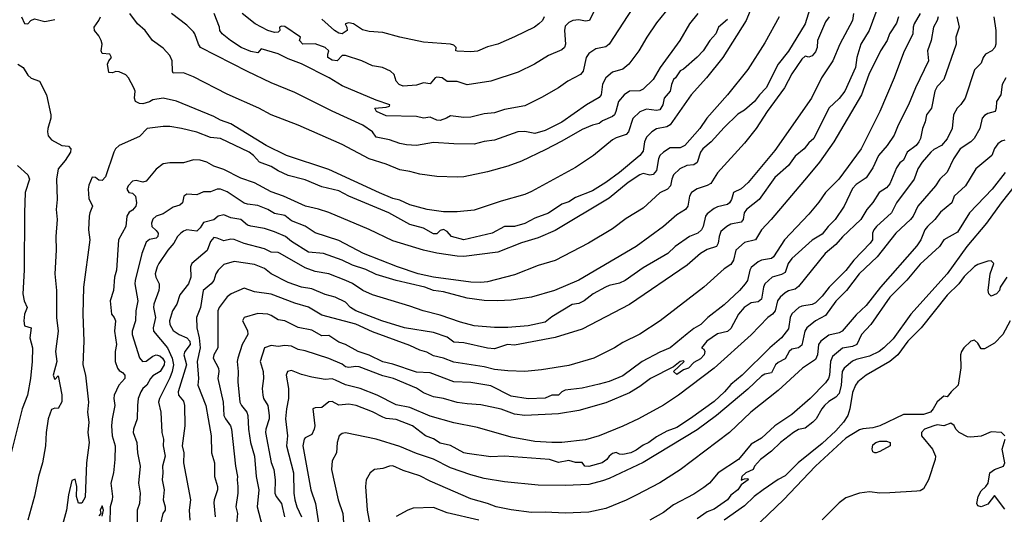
# Model space of a CAD drawing. Header units: metres. Extents: x -46681 to -43747, y -240911 to -237677.
# Tile 463 of 656: x -44111 to -43965, y -239722 to -239649. Entities that reach past the tile are written whole.
import ezdxf

# ---------------------------------------------------------------- set-up
doc = ezdxf.new("R2010")
doc.units = ezdxf.units.M
doc.layers.add('CONTOUR_INDEX', color=1, linetype='Continuous')
doc.layers.add('CONTOUR_INTER', color=3, linetype='Continuous')

msp = doc.modelspace()

# ---------------------------------------------------------------- linework, layer by layer
at = {"layer": 'CONTOUR_INDEX'}
for points, elevation in [([(-44006.1, -239648.89), (-44007.46, -239650.02), (-44007.84, -239651.02), (-44008.72, -239652.02), (-44009.72, -239653.52), (-44010.6, -239654.47), (-44012.6, -239656.25), (-44013.1, -239656.5), (-44013.79, -239657.52), (-44014.1, -239657.77), (-44014.4, -239658.52), (-44014.58, -239659.52), (-44015.49, -239660.52), (-44015.67, -239661.52), (-44016.1, -239662.24), (-44016.6, -239662.35), (-44018.1, -239662.18), (-44019.1, -239662.58), (-44020.1, -239663.53), (-44020.77, -239665.52), (-44021.1, -239665.92), (-44022.6, -239666.4), (-44023.1, -239666.7), (-44025.94, -239669.02), (-44028.6, -239670.82), (-44035.1, -239674.36), (-44036.1, -239674.78), (-44039.6, -239675.77), (-44043.6, -239677.11), (-44046.1, -239677.38), (-44048.1, -239677.36), (-44050.53, -239677.02), (-44053.1, -239676.34), (-44054.6, -239675.64), (-44055.6, -239675.38), (-44057.6, -239674.55), (-44065.1, -239671.12), (-44071.32, -239669.02), (-44074.37, -239667.52), (-44079.6, -239664.35), (-44081.1, -239663.81), (-44082.1, -239663.26), (-44087.6, -239660.99), (-44089.6, -239660.56), (-44091.1, -239660.78), (-44091.6, -239661.08), (-44092.6, -239661.39), (-44093.1, -239661.35), (-44093.66, -239661.02), (-44093.84, -239660.52), (-44093.75, -239659.52), (-44093.93, -239659.02), (-44094.71, -239657.52), (-44095.1, -239657.07), (-44096.1, -239656.63), (-44096.6, -239656.6), (-44097.1, -239656.78), (-44097.6, -239656.73), (-44097.81, -239655.52), (-44097.6, -239654.99), (-44097.21, -239654.52), (-44097.46, -239654.02), (-44098.6, -239653.9), (-44098.77, -239653.52), (-44098.63, -239652.52), (-44098.77, -239652.02), (-44099.1, -239651.3), (-44099.73, -239650.52), (-44099.79, -239650.02), (-44099.08, -239649.02), (-44098.87, -239648.52)], 125), ([(-43987.49, -239648.02), (-43987.63, -239649.02), (-43989.49, -239652.52), (-43990.53, -239655.02), (-43992.21, -239657.52), (-43993.67, -239660.52), (-43999.1, -239668.26), (-44003.04, -239673.02), (-44004.1, -239673.95), (-44005.21, -239674.52), (-44005.53, -239675.52), (-44005.83, -239676.02), (-44006.1, -239676.27), (-44007.6, -239676.61), (-44008.1, -239676.85), (-44009.1, -239677.64), (-44009.37, -239678.02), (-44009.71, -239679.52), (-44009.95, -239680.02), (-44010.5, -239680.52), (-44011.75, -239681.02), (-44013.86, -239682.52), (-44014.94, -239683.52), (-44018.6, -239685.66), (-44021.25, -239687.52), (-44022.1, -239687.93), (-44023.6, -239688.27), (-44024.16, -239688.52), (-44025.99, -239689.52), (-44027.32, -239690.52), (-44028.1, -239690.94), (-44029.1, -239691.06), (-44032.1, -239692.93), (-44033.1, -239693.68), (-44035.6, -239694.24), (-44038.6, -239694.49), (-44040.6, -239694.49), (-44043.6, -239694.23), (-44045.6, -239693.71), (-44048.6, -239692.67), (-44051.15, -239692.02), (-44053.1, -239691.31), (-44058.6, -239689.63), (-44060.06, -239689.02), (-44061.6, -239687.95), (-44062.58, -239687.52), (-44065.1, -239686.55), (-44067.1, -239686.18), (-44068.6, -239685.66), (-44072.28, -239683.52), (-44072.6, -239683.4), (-44073.6, -239683.35), (-44074.6, -239682.84), (-44077.6, -239682.07), (-44079.1, -239681.44), (-44079.6, -239681.4), (-44080.6, -239681.65), (-44081.6, -239681.24), (-44082.1, -239681.17), (-44082.6, -239681.78), (-44083.1, -239683.11), (-44085.35, -239685.02), (-44085.52, -239685.52), (-44085.51, -239687.02), (-44085.84, -239688.02), (-44087.1, -239689.66), (-44087.58, -239691.02), (-44088.2, -239692.02), (-44088.64, -239693.52), (-44088.6, -239694.03), (-44088.1, -239694.91), (-44087.23, -239695.52), (-44086.09, -239696.02), (-44085.65, -239696.52), (-44085.6, -239697.02), (-44086.37, -239698.02), (-44086.53, -239698.52), (-44086.14, -239700.02), (-44087.36, -239704.02), (-44087.32, -239704.52), (-44086.6, -239705.41), (-44086.45, -239706.02), (-44086.39, -239709.02), (-44086.77, -239712.02), (-44086.54, -239713.02), (-44086.56, -239714.52), (-44085.53, -239720.02), (-44085.74, -239721.52), (-44085.63, -239723.02)], 120), ([(-43972.17, -239648.52), (-43971.86, -239650.02), (-43972.35, -239651.52), (-43972.28, -239652.52), (-43974.1, -239657.77), (-43975.1, -239658.83), (-43975.46, -239659.52), (-43975.93, -239662.02), (-43976.67, -239663.02), (-43976.87, -239664.02), (-43977.28, -239665.02), (-43977.56, -239666.52), (-43977.82, -239667.02), (-43978.21, -239667.52), (-43979.54, -239668.52), (-43980.1, -239669.7), (-43980.6, -239670.12), (-43981.1, -239670.83), (-43982.1, -239673.24), (-43982.6, -239673.83), (-43983.7, -239674.52), (-43984.6, -239675.98), (-43985.52, -239677.02), (-43986.37, -239678.52), (-43989.1, -239681.08), (-43990.1, -239682.19), (-43991.65, -239683.52), (-43995.6, -239688.44), (-43996.1, -239688.81), (-43997.1, -239689.07), (-43997.6, -239689.36), (-43998.31, -239690.02), (-43998.7, -239690.52), (-43999.08, -239692.02), (-43999.46, -239692.52), (-44000.13, -239693.02), (-44002.6, -239695.59), (-44008.1, -239700.53), (-44013.35, -239704.52), (-44015.6, -239706), (-44019.28, -239708.02), (-44021.6, -239709.11), (-44025.1, -239710.52), (-44027.1, -239711.1), (-44030.6, -239711.49), (-44032.1, -239711.53), (-44034.6, -239711.35), (-44038.1, -239710.72), (-44043.1, -239709.31), (-44046.6, -239708.62), (-44050.1, -239707.61), (-44053.1, -239706.33), (-44055.1, -239705.92), (-44057.94, -239704.52), (-44060.47, -239703.52), (-44062.6, -239702.96), (-44064.1, -239702.26), (-44064.6, -239702.11), (-44065.6, -239702.16), (-44067.6, -239701.84), (-44069.1, -239701.45), (-44070.6, -239700.86), (-44071.21, -239701.02), (-44071.37, -239701.52), (-44071.03, -239703.52), (-44071.04, -239705.02), (-44071.34, -239706.52), (-44071.47, -239708.02), (-44071.19, -239710.52), (-44071.36, -239712.02), (-44070.33, -239716.02), (-44070.24, -239719.02), (-44070.1, -239720.02), (-44069.8, -239721.02), (-44069.11, -239722.52)], 115), ([(-44033.22, -239648.52), (-44033.5, -239649.02), (-44034.01, -239649.52), (-44034.68, -239650.02), (-44037.6, -239651.48), (-44040.08, -239652.52), (-44041.6, -239652.93), (-44043.1, -239653.59), (-44044.1, -239653.67), (-44046.1, -239653.59), (-44046.28, -239653.52), (-44046.24, -239653.02), (-44046.6, -239652.71), (-44047.1, -239652.56), (-44051.1, -239652.25), (-44054.6, -239651.51), (-44057.1, -239650.8), (-44059.1, -239650.65), (-44060.1, -239650.43), (-44061.42, -239649.52), (-44062.1, -239649.38), (-44062.65, -239649.52), (-44062.41, -239650.02), (-44062.39, -239650.52), (-44063.1, -239651.01), (-44063.6, -239650.92), (-44064.23, -239650.52), (-44066.1, -239648.85)], 130), ([(-44111.1, -239655.5), (-44110.3, -239656.02), (-44109.6, -239657.15), (-44109.1, -239657.58), (-44107.88, -239658.02), (-44106.85, -239660.02), (-44106.18, -239663.02), (-44106.2, -239663.52), (-44106.67, -239665.02), (-44106.72, -239665.52), (-44106.6, -239666.1), (-44106.1, -239666.71), (-44104.6, -239667.55), (-44103.6, -239667.65), (-44103.22, -239668.02), (-44103.31, -239668.52), (-44104.1, -239669.78), (-44105.1, -239670.98), (-44105.36, -239672.52), (-44105.28, -239675.52), (-44105.42, -239677.02), (-44105.29, -239678.52), (-44105.47, -239681.02), (-44105.4, -239683.02), (-44105.63, -239686.52), (-44105.38, -239689.02), (-44105.36, -239693.02), (-44105.13, -239695.02), (-44105.51, -239698.02), (-44105.32, -239699.52), (-44105.84, -239701.52), (-44105.6, -239702.17), (-44105.1, -239701.62), (-44104.6, -239704.46), (-44104.6, -239705.47), (-44105.1, -239706.48), (-44105.6, -239706.41), (-44106.1, -239706.61), (-44106.6, -239708.01), (-44106.9, -239710.02), (-44107, -239712.02), (-44107.42, -239714.52), (-44108.01, -239716.52), (-44108.6, -239719.44), (-44109.62, -239723.02)], 125), ([(-43962.6, -239672.24), (-43965.63, -239676.02), (-43967.82, -239679.02), (-43970.71, -239682.52), (-43973.6, -239686.56), (-43979, -239692.52), (-43981.6, -239696.14), (-43982.99, -239697.52), (-43983.68, -239698.02), (-43985.1, -239698.73), (-43987.1, -239699.23), (-43987.6, -239699.47), (-43988.84, -239700.52), (-43989.16, -239701.02), (-43989.3, -239703.02), (-43989.6, -239704.28), (-43990.1, -239704.82), (-43991.1, -239705.43), (-43991.74, -239706.02), (-43992.16, -239706.52), (-43993.02, -239708.02), (-43993.47, -239708.52), (-43994.6, -239709.41), (-43995.6, -239709.6), (-43996.33, -239710.02), (-43998.26, -239711.52), (-43999.6, -239712.81), (-44001.23, -239714.02), (-44002.14, -239715.02), (-44002.31, -239715.52), (-44003.41, -239716.02), (-44003.97, -239716.52), (-44004.1, -239717.1), (-44003.6, -239716.87), (-44003.1, -239716.83), (-44003.03, -239717.02), (-44004.1, -239717.79), (-44004.6, -239718.52), (-44005.6, -239719.33), (-44006.13, -239720.02), (-44008.1, -239721.37), (-44009.1, -239721.78), (-44010.6, -239722.83)], 110)]:
    msp.add_lwpolyline(points, dxfattribs=dict(at, elevation=elevation))
at = {"layer": 'CONTOUR_INTER'}
for points, elevation in [([(-44001.1, -239643.43), (-44003.34, -239649.02), (-44006.78, -239654.52), (-44009.21, -239657.52), (-44011.47, -239660.02), (-44014.6, -239664.5), (-44015.1, -239664.8), (-44016.6, -239665.08), (-44017.29, -239665.52), (-44018.1, -239666.29), (-44018.38, -239667.02), (-44018.6, -239668.37), (-44019.1, -239669.02), (-44022.08, -239671.52), (-44024.12, -239673.02), (-44026.1, -239674.24), (-44028.6, -239675.25), (-44029.6, -239675.9), (-44030.6, -239676.23), (-44032.6, -239677.57), (-44034.6, -239678.32), (-44036.1, -239679.09), (-44037.6, -239679.55), (-44039.1, -239679.55), (-44040.93, -239680.52), (-44045.1, -239681.53), (-44046.93, -239681.02), (-44047.6, -239680.29), (-44048.1, -239679.96), (-44048.6, -239680.11), (-44049.1, -239680.63), (-44049.6, -239680.63), (-44051.1, -239679.76), (-44053.1, -239679.24), (-44056.21, -239677.52), (-44062.1, -239675.05), (-44063.6, -239674.24), (-44066.1, -239673.66), (-44068.6, -239672.65), (-44071.1, -239672), (-44072.6, -239671.31), (-44073.6, -239670.67), (-44075.35, -239670.02), (-44076.23, -239669.02), (-44076.89, -239668.52), (-44081.1, -239666.52), (-44082.6, -239666.34), (-44084.6, -239665.57), (-44086.87, -239665.02), (-44088.6, -239664.74), (-44089.6, -239664.71), (-44091.97, -239665.02), (-44093.1, -239666.19), (-44096.11, -239667.52), (-44096.62, -239668.02), (-44096.86, -239668.52), (-44098.1, -239672.17), (-44098.6, -239672.73), (-44099.1, -239672.67), (-44099.6, -239672.3), (-44100.1, -239672.21), (-44100.6, -239673.4), (-44100.67, -239674.02), (-44100.6, -239675.39), (-44100.03, -239676.52), (-44100.45, -239677.52), (-44100.54, -239678.02), (-44100.61, -239680.02), (-44100.43, -239681.52), (-44101.36, -239688.52), (-44101.49, -239692.52), (-44101.33, -239696.52), (-44101.48, -239700.02), (-44101.06, -239701.52), (-44100.64, -239705.52), (-44100.76, -239707.02), (-44100.56, -239708.52), (-44100.72, -239710.02), (-44100.54, -239711.52), (-44100.95, -239714.52), (-44101.1, -239719.58), (-44101.6, -239720.5), (-44102.1, -239720.49), (-44102.42, -239719.52), (-44102.38, -239718.02), (-44102.6, -239716.92), (-44103.1, -239717.15), (-44103.6, -239719.25), (-44103.91, -239721.52), (-44104.95, -239725.52)], 124), ([(-44018.1, -239644.03), (-44023.6, -239652.53), (-44024.1, -239652.96), (-44025.6, -239653.21), (-44026.6, -239653.9), (-44027.03, -239654.52), (-44027.47, -239656.52), (-44027.84, -239657.02), (-44029.71, -239658.02), (-44031.11, -239659.02), (-44033.6, -239660.45), (-44036.1, -239661.65), (-44039.1, -239662.22), (-44040.6, -239662.71), (-44042.1, -239662.87), (-44044.1, -239663.37), (-44045.1, -239663.4), (-44047.1, -239663.14), (-44047.69, -239663.52), (-44048.6, -239663.83), (-44049.1, -239663.79), (-44050.1, -239663.36), (-44051.1, -239663.5), (-44052.1, -239663.25), (-44056.6, -239663.17), (-44058.01, -239662.52), (-44058.28, -239662.02), (-44056.6, -239661.85), (-44056.1, -239661.72), (-44056.04, -239661.52), (-44058.1, -239660.83), (-44063.1, -239658.69), (-44065.03, -239657.52), (-44069.1, -239655.47), (-44071.1, -239654.71), (-44072.6, -239653.99), (-44075.1, -239653.21), (-44075.6, -239653.81), (-44076.6, -239653.61), (-44078.04, -239653.02), (-44079.65, -239652.02), (-44080.88, -239651.02), (-44081.18, -239650.52), (-44081.24, -239650.02), (-44082.03, -239648.02)], 128), ([(-43993.25, -239645.02), (-43994.62, -239649.52), (-43997.1, -239653.59), (-43998.62, -239655.52), (-44000.39, -239659.02), (-44001.37, -239660.02), (-44002.1, -239661.02), (-44003.6, -239662.3), (-44004.6, -239662.91), (-44006.6, -239664.88), (-44008.53, -239667.02), (-44009.74, -239668.02), (-44010.13, -239668.52), (-44010.6, -239670.07), (-44011.1, -239670.41), (-44012.11, -239670.52), (-44013.18, -239671.02), (-44014.1, -239671.89), (-44014.35, -239672.52), (-44014.52, -239673.52), (-44014.98, -239674.02), (-44016.1, -239674.55), (-44018.6, -239676.8), (-44021.1, -239678.33), (-44023.1, -239679.87), (-44026.65, -239682.02), (-44031.6, -239684.58), (-44034.1, -239685.31), (-44037.6, -239686.7), (-44041.6, -239687.71), (-44042.6, -239687.84), (-44044.1, -239687.8), (-44049.6, -239687.06), (-44051.86, -239686.52), (-44054.91, -239685.52), (-44059.93, -239683.52), (-44063.6, -239681.6), (-44067.1, -239680.46), (-44068.6, -239679.49), (-44070.6, -239678.72), (-44071.6, -239677.92), (-44073.1, -239677.6), (-44074.1, -239677.03), (-44075.6, -239676.41), (-44077.1, -239676.25), (-44077.6, -239676.08), (-44080.1, -239674.4), (-44081.1, -239674), (-44081.6, -239674.03), (-44082.6, -239674.41), (-44083.6, -239674.41), (-44084.6, -239674.86), (-44086.1, -239674.75), (-44086.52, -239675.02), (-44086.74, -239676.02), (-44087.1, -239676.38), (-44088.1, -239676.68), (-44089.6, -239677.64), (-44090.61, -239678.02), (-44091.1, -239678.46), (-44091.31, -239679.02), (-44091.26, -239679.52), (-44090.6, -239680.12), (-44090.34, -239680.52), (-44090.38, -239681.02), (-44090.6, -239681.24), (-44091.6, -239681.47), (-44092.1, -239681.85), (-44092.73, -239683.52), (-44093.72, -239687.52), (-44093.77, -239688.02), (-44093.31, -239690.52), (-44093.65, -239692.02), (-44093.68, -239693.52), (-44094.19, -239695.02), (-44094.17, -239695.52), (-44093.1, -239698.97), (-44092.66, -239699.52), (-44092.1, -239699.46), (-44091.1, -239698.75), (-44090.6, -239698.55), (-44090.1, -239698.67), (-44089.69, -239699.02), (-44089.41, -239699.52), (-44089.42, -239700.02), (-44090.04, -239701.02), (-44091.1, -239701.64), (-44091.44, -239702.02), (-44092.02, -239703.02), (-44092.58, -239703.52), (-44092.89, -239704.02), (-44093.26, -239705.02), (-44093.39, -239706.02), (-44093.41, -239708.02), (-44093.96, -239709.52), (-44094.01, -239710.02), (-44093.46, -239711.52), (-44093.37, -239713.02), (-44092.97, -239715.02), (-44093.25, -239717.52), (-44092.97, -239719.02), (-44093.11, -239720.52), (-44093.43, -239721.52), (-44093.42, -239725.02)], 122), ([(-44014.7, -239647.02), (-44016.6, -239649.37), (-44018.06, -239651.52), (-44019.22, -239653.52), (-44020.73, -239655.52), (-44021.6, -239656.26), (-44023.1, -239656.71), (-44024.1, -239657.54), (-44024.6, -239658.48), (-44024.81, -239660.02), (-44025.1, -239660.44), (-44026.99, -239661.52), (-44030.6, -239664.11), (-44033.1, -239665.3), (-44034.6, -239665.78), (-44036.1, -239665.49), (-44037.14, -239665.52), (-44040.6, -239666.74), (-44042.1, -239666.94), (-44043.6, -239667.33), (-44046.6, -239667.31), (-44049.6, -239667.1), (-44052.1, -239667.52), (-44053.6, -239667.46), (-44054.6, -239667.26), (-44056.1, -239666.72), (-44058.1, -239666.29), (-44058.64, -239665.52), (-44060.04, -239664.52), (-44064.6, -239662.48), (-44070.1, -239659.71), (-44073.6, -239658.26), (-44077.1, -239656.61), (-44084.05, -239653.02), (-44084.36, -239652.52), (-44084.88, -239651.02), (-44085.1, -239650.7), (-44086.1, -239649.71), (-44088.33, -239648.02)], 127), ([(-43983.66, -239646.52), (-43985.18, -239650.52), (-43986.39, -239652.52), (-43986.97, -239654.52), (-43987.16, -239656.02), (-43988.77, -239659.52), (-43989.6, -239660.58), (-43991.1, -239662.02), (-43993.36, -239666.52), (-43994.1, -239667.17), (-43994.75, -239668.02), (-43996.1, -239669.1), (-43997.11, -239670.52), (-43999.1, -239672.3), (-44001.42, -239675.52), (-44003.3, -239677.02), (-44003.66, -239677.52), (-44003.78, -239678.52), (-44004.1, -239678.9), (-44005.6, -239679.17), (-44006.23, -239679.52), (-44007.1, -239680.28), (-44007.35, -239681.02), (-44007.48, -239682.02), (-44007.76, -239682.52), (-44009.1, -239682.95), (-44010.09, -239683.52), (-44012.1, -239685.28), (-44020.6, -239691.07), (-44027.6, -239694.71), (-44031.6, -239695.98), (-44037.6, -239697.1), (-44038.65, -239697.02), (-44040.6, -239697.66), (-44041.6, -239697.54), (-44045.1, -239696.77), (-44046.6, -239696.67), (-44047.6, -239695.9), (-44049.6, -239695.23), (-44053.88, -239694.52), (-44057.22, -239693.52), (-44061.1, -239692), (-44061.88, -239691.52), (-44062.6, -239690.76), (-44064.16, -239690.02), (-44065.6, -239689.59), (-44067.6, -239688.76), (-44069.1, -239688.51), (-44071.1, -239687.82), (-44073.6, -239686.53), (-44074.6, -239685.75), (-44076.1, -239685.15), (-44079.1, -239684.71), (-44080.6, -239685.18), (-44081.45, -239686.02), (-44081.81, -239686.52), (-44082.11, -239687.52), (-44082.48, -239688.02), (-44083.69, -239689.02), (-44084.06, -239691.52), (-44084.68, -239693.02), (-44084.63, -239694.52), (-44084.24, -239696.02), (-44084.12, -239697.52), (-44084.55, -239699.52), (-44084.36, -239702.02), (-44084.44, -239703.02), (-44083.3, -239706.02), (-44082.91, -239708.02), (-44082.48, -239710.52), (-44082.44, -239713.02), (-44081.99, -239714.52), (-44081.99, -239716.52), (-44081.56, -239718.02), (-44081.54, -239718.52), (-44082.06, -239720.02), (-44082.1, -239720.44), (-44081.9, -239722.52)], 119), ([(-44110.52, -239648.52), (-44110.1, -239649.49), (-44109.6, -239649.52), (-44109.17, -239649.02), (-44108.6, -239648.79), (-44107.1, -239649.2), (-44105.6, -239648.88)], 124), ([(-43998.49, -239648.52), (-44000.6, -239652.35), (-44003.1, -239656.27), (-44006.13, -239660.02), (-44009.19, -239663.52), (-44010.21, -239665.02), (-44012.42, -239667.52), (-44013.1, -239667.87), (-44014.6, -239667.89), (-44015.6, -239668.54), (-44016.1, -239669.04), (-44016.32, -239669.52), (-44016.6, -239671.23), (-44017.1, -239671.82), (-44017.6, -239671.93), (-44018.6, -239671.7), (-44019.1, -239671.89), (-44020.81, -239673.02), (-44023.6, -239675.35), (-44031.6, -239680.12), (-44034.1, -239681.23), (-44036.6, -239681.94), (-44040.1, -239683.32), (-44045.1, -239683.96), (-44046.1, -239683.95), (-44049.1, -239683.49), (-44051.1, -239683.02), (-44055.6, -239681.65), (-44059.1, -239679.96), (-44065.1, -239677.47), (-44066.6, -239676.97), (-44068.53, -239676.52), (-44071.8, -239675.02), (-44073.6, -239674.41), (-44076.1, -239673.05), (-44078.1, -239672.38), (-44080.6, -239671.1), (-44082.1, -239670.62), (-44083.13, -239670.02), (-44084.1, -239669.7), (-44085.1, -239669.67), (-44086.6, -239670.1), (-44088.6, -239670.13), (-44089.6, -239670.27), (-44090.6, -239671.03), (-44092.1, -239672.82), (-44092.6, -239672.99), (-44093.6, -239672.71), (-44094.1, -239672.84), (-44094.78, -239673.52), (-44094.96, -239674.02), (-44094.65, -239674.52), (-44094.1, -239674.62), (-44093.66, -239675.02), (-44093.51, -239676.02), (-44093.64, -239676.52), (-44094.1, -239677.1), (-44094.6, -239677.4), (-44094.95, -239678.02), (-44095.1, -239679.52), (-44096.19, -239681.52), (-44096.47, -239686.02), (-44096.77, -239687.02), (-44096.92, -239689.02), (-44097.43, -239690.52), (-44097.24, -239692.52), (-44096.83, -239693.02), (-44096.65, -239693.52), (-44096.77, -239695.02), (-44096.51, -239697.02), (-44096.71, -239698.02), (-44096.71, -239699.52), (-44096.36, -239700.52), (-44096.1, -239700.87), (-44095.6, -239701.14), (-44095.25, -239701.52), (-44095.24, -239702.02), (-44096.13, -239703.02), (-44096.83, -239704.52), (-44096.88, -239705.02), (-44096.72, -239706.02), (-44097.15, -239708.02), (-44097.22, -239709.02), (-44097.11, -239710.52), (-44096.71, -239712.02), (-44096.76, -239714.02), (-44096.91, -239716.02), (-44097.31, -239717.52), (-44097.08, -239719.52), (-44097.12, -239720.02), (-44097.44, -239721.02), (-44097.47, -239723.52)], 123), ([(-44010.52, -239648.02), (-44011.72, -239649.52), (-44013.14, -239652.02), (-44016.06, -239656.02), (-44017.1, -239657.76), (-44018.6, -239659.2), (-44019.1, -239659.46), (-44020.6, -239659.5), (-44021.42, -239660.02), (-44022.25, -239661.02), (-44022.61, -239662.52), (-44022.85, -239663.02), (-44023.1, -239663.26), (-44024.6, -239663.89), (-44025.1, -239664.31), (-44026.1, -239664.54), (-44027.6, -239665.17), (-44030.6, -239666.91), (-44033.1, -239668.18), (-44036.6, -239669.84), (-44038.6, -239670.61), (-44041.6, -239671.45), (-44045.1, -239672.17), (-44046.1, -239672.25), (-44049.1, -239672.15), (-44051.6, -239671.8), (-44053.1, -239671.39), (-44054.6, -239671.16), (-44056.6, -239670.32), (-44059.1, -239669.5), (-44063.1, -239667.42), (-44069.6, -239664.53), (-44073.6, -239662.99), (-44075.44, -239662.02), (-44080.1, -239659.92), (-44085.1, -239657.4), (-44086.6, -239656.81), (-44088.1, -239656.83), (-44088.21, -239656.52), (-44088.25, -239655.02), (-44088.6, -239654.21), (-44089.6, -239653.14), (-44091.16, -239652.02), (-44092.25, -239650.52), (-44093.37, -239649.52), (-44094.53, -239648.02)], 126), ([(-43991.07, -239648.52), (-43991.6, -239649.24), (-43992.78, -239652.02), (-43992.87, -239653.02), (-43993.1, -239653.68), (-43993.6, -239654.26), (-43994.1, -239654.48), (-43994.6, -239654.3), (-43995.1, -239654.74), (-43996.6, -239656.95), (-43997.66, -239659.02), (-44000.25, -239662.52), (-44001.88, -239665.02), (-44003.6, -239667.21), (-44007.6, -239671.58), (-44008.6, -239673.16), (-44009.1, -239673.45), (-44010.6, -239673.94), (-44011.42, -239674.52), (-44011.72, -239675.02), (-44011.97, -239676.52), (-44012.34, -239677.02), (-44013.6, -239677.83), (-44015.6, -239679.52), (-44019.6, -239682.52), (-44028.1, -239687.47), (-44031.71, -239689.02), (-44035.1, -239690.01), (-44038.1, -239690.42), (-44040.1, -239690.53), (-44042.1, -239690.5), (-44044.6, -239690.15), (-44048.1, -239689.21), (-44049.6, -239688.99), (-44050.86, -239688.52), (-44055.1, -239687.51), (-44058.1, -239686.64), (-44059.6, -239685.9), (-44061.6, -239685.28), (-44063.1, -239684.54), (-44065.86, -239683.52), (-44068.1, -239683.34), (-44070.6, -239681.77), (-44071.51, -239681.02), (-44073.1, -239680.31), (-44074.6, -239679.82), (-44076.6, -239679.5), (-44077.1, -239679.32), (-44078.11, -239678.52), (-44079.6, -239678.27), (-44080.6, -239677.83), (-44081.45, -239678.02), (-44082.1, -239678.57), (-44083.6, -239678.93), (-44084.1, -239679.71), (-44084.6, -239680.23), (-44086.1, -239680.02), (-44086.6, -239680.21), (-44086.96, -239680.52), (-44087.47, -239681.02), (-44088, -239682.02), (-44088.91, -239683.02), (-44090.21, -239685.02), (-44090.49, -239685.52), (-44090.75, -239686.52), (-44090.69, -239687.02), (-44090.18, -239688.02), (-44090.17, -239688.52), (-44090.24, -239689.02), (-44090.97, -239691.02), (-44091.02, -239691.52), (-44090.73, -239693.02), (-44091.09, -239694.52), (-44091.01, -239695.02), (-44088.95, -239697.52), (-44088.27, -239699.02), (-44088.07, -239700.02), (-44088.24, -239701.02), (-44088.6, -239701.94), (-44090.15, -239705.02), (-44090.26, -239705.52), (-44089.95, -239707.02), (-44089.8, -239710.02), (-44089.55, -239711.02), (-44089.57, -239712.02), (-44089.28, -239713.52), (-44089.7, -239715.02), (-44089.62, -239716.02), (-44089.72, -239717.02), (-44089.44, -239718.52), (-44089.61, -239720.02), (-44089.27, -239721.02), (-44089.31, -239721.52), (-44089.64, -239722.02), (-44090, -239723.52)], 121), ([(-43980.8, -239648.52), (-43981.1, -239649.43), (-43982.15, -239651.02), (-43982.5, -239652.02), (-43983.47, -239653.52), (-43985.23, -239657.02), (-43986.29, -239660.02), (-43990.36, -239667.02), (-43992.52, -239670.02), (-43994.16, -239672.02), (-43999.67, -239678.52), (-44001.08, -239680.02), (-44001.97, -239681.52), (-44003.6, -239681.89), (-44004.89, -239683.02), (-44005.2, -239684.52), (-44005.6, -239685.16), (-44006.6, -239685.79), (-44009.6, -239688.5), (-44016.09, -239693.52), (-44019.1, -239695.45), (-44021.6, -239696.71), (-44022.83, -239697.52), (-44025.89, -239699.02), (-44029.6, -239700.09), (-44033.6, -239700.73), (-44036.1, -239700.99), (-44038.6, -239700.92), (-44040.6, -239700.68), (-44042.1, -239700.33), (-44046.6, -239699.64), (-44048.1, -239699.05), (-44049.6, -239698.66), (-44050.6, -239698.13), (-44051.6, -239697.85), (-44053.1, -239697.17), (-44058.6, -239695.11), (-44061.1, -239693.99), (-44066.1, -239692.65), (-44068.1, -239691.48), (-44070.1, -239690.9), (-44073.6, -239689.57), (-44076.1, -239689.21), (-44077.6, -239688.68), (-44079.53, -239689.52), (-44080.1, -239689.97), (-44081.31, -239691.52), (-44081.48, -239692.02), (-44081.5, -239697.52), (-44082.08, -239698.52), (-44082.18, -239699.02), (-44081.38, -239700.52), (-44081.33, -239701.02), (-44081.5, -239702.02), (-44080.73, -239705.52), (-44080.6, -239707.52), (-44080.39, -239708.02), (-44079.61, -239709.02), (-44079.47, -239709.52), (-44078.88, -239715.02), (-44078.61, -239716.52), (-44078.66, -239717.02), (-44078.53, -239718.02), (-44078.55, -239719.02), (-44078.85, -239721.02), (-44078.61, -239722.02), (-44078.74, -239723.52)], 118), ([(-43977.59, -239648.02), (-43978.5, -239649.52), (-43978.66, -239650.02), (-43978.72, -239651.02), (-43980.1, -239653.84), (-43981.45, -239657.52), (-43983.6, -239662.5), (-43986.33, -239668.02), (-43989.64, -239672.52), (-43991.6, -239674.52), (-43992.6, -239675.95), (-43994.1, -239677.69), (-43997.66, -239681.52), (-43999.29, -239684.02), (-43999.6, -239684.26), (-44001.1, -239684.53), (-44001.6, -239684.76), (-44002.6, -239685.61), (-44002.82, -239686.02), (-44003.13, -239687.52), (-44003.48, -239688.02), (-44004.35, -239689.02), (-44006.6, -239691.15), (-44009.04, -239693.02), (-44010.07, -239694.02), (-44011.1, -239694.61), (-44012.1, -239695.4), (-44014.6, -239697.52), (-44016.1, -239698.15), (-44018.73, -239699.52), (-44021.6, -239701.62), (-44023.6, -239702.46), (-44025.1, -239702.88), (-44027.6, -239703.45), (-44030.1, -239703.76), (-44030.64, -239704.02), (-44031.1, -239704.5), (-44032.1, -239704.52), (-44033.1, -239704.93), (-44035.6, -239705.06), (-44038.1, -239704.63), (-44041.1, -239703.13), (-44044.1, -239702.65), (-44046.6, -239702.51), (-44050.1, -239701.18), (-44052.1, -239701.12), (-44055.6, -239699.89), (-44057.1, -239699.59), (-44059.1, -239698.59), (-44060.73, -239698.02), (-44062.6, -239697), (-44063.6, -239696.66), (-44065.1, -239695.66), (-44066.1, -239695.7), (-44067.6, -239694.86), (-44069.6, -239694.49), (-44071.6, -239693.5), (-44072.6, -239693.33), (-44073.6, -239692.69), (-44074.1, -239692.51), (-44075.6, -239692.39), (-44077.6, -239693.02), (-44077.83, -239693.52), (-44077.1, -239694.94), (-44077.08, -239695.52), (-44077.9, -239697.02), (-44078.53, -239699.02), (-44078.62, -239699.52), (-44078.5, -239701.02), (-44078.54, -239702.52), (-44078.24, -239705.52), (-44078.02, -239706.02), (-44077.22, -239707.02), (-44077.06, -239707.52), (-44076.96, -239709.52), (-44076.68, -239711.52), (-44076.06, -239713.52), (-44075.82, -239716.52), (-44075.43, -239718.52), (-44075.66, -239721.02), (-44074.91, -239724.02)], 117), ([(-44025.79, -239647.52), (-44026.53, -239649.02), (-44027.1, -239649.13), (-44028.1, -239648.95), (-44028.98, -239649.02), (-44029.6, -239649.34), (-44030.1, -239649.86), (-44030.23, -239650.52), (-44030.08, -239652.52), (-44030.21, -239653.02), (-44030.6, -239653.39), (-44032.6, -239654.23), (-44034.66, -239655.52), (-44037.1, -239656.7), (-44041.1, -239658.02), (-44044.6, -239658.54), (-44046.1, -239658.07), (-44047.6, -239658.09), (-44048.3, -239657.52), (-44049.1, -239657.44), (-44049.34, -239657.52), (-44050.1, -239658.41), (-44051.1, -239658.26), (-44052.1, -239658.63), (-44054.1, -239658.75), (-44054.68, -239658.52), (-44055.1, -239658.02), (-44055.4, -239657.02), (-44055.96, -239656.52), (-44057.13, -239656.02), (-44058.6, -239655.76), (-44060.19, -239655.02), (-44062.6, -239654.23), (-44063.1, -239654.23), (-44063.87, -239655.02), (-44064.6, -239654.93), (-44065.22, -239654.52), (-44065.23, -239654.02), (-44065.07, -239653.52), (-44065.6, -239653.02), (-44067.1, -239652.49), (-44068.93, -239652.52), (-44069.42, -239652.02), (-44069.26, -239651.52), (-44071.6, -239649.94), (-44072.1, -239649.86), (-44072.36, -239650.02), (-44072.35, -239650.52), (-44072.6, -239650.77), (-44073.1, -239650.81), (-44074.1, -239650.54), (-44075.97, -239649.52), (-44077.91, -239648.02)], 129), ([(-43974.94, -239648.52), (-43975.1, -239649.05), (-43975.66, -239650.02), (-43976.01, -239652.02), (-43976.53, -239653.52), (-43976.37, -239655.02), (-43978.3, -239659.02), (-43979.33, -239661.52), (-43980.86, -239664.52), (-43981.46, -239666.02), (-43982.51, -239667.52), (-43983.78, -239669.02), (-43984.6, -239670.86), (-43985.6, -239672.35), (-43987.1, -239673.34), (-43987.6, -239673.93), (-43988.86, -239676.52), (-43990.18, -239678.52), (-43991.23, -239679.52), (-43992.1, -239680.69), (-43993.6, -239681.58), (-43996.6, -239684.27), (-43997.12, -239685.02), (-43997.6, -239686.32), (-43998.1, -239686.62), (-43999.48, -239687.02), (-44000.58, -239688.02), (-44000.81, -239688.52), (-44001.1, -239690.27), (-44001.6, -239690.71), (-44002.6, -239690.83), (-44003.65, -239691.52), (-44004.49, -239692.52), (-44005.6, -239694.64), (-44006.1, -239695.08), (-44007.6, -239695.43), (-44009.17, -239696.52), (-44009.96, -239697.52), (-44009.6, -239697.67), (-44009.46, -239698.02), (-44009.58, -239698.52), (-44010.1, -239699.14), (-44011.1, -239699.67), (-44011.88, -239700.52), (-44012.6, -239700.76), (-44013.6, -239701.44), (-44014.08, -239701.02), (-44012.52, -239699.52), (-44012.6, -239699.44), (-44013.1, -239699.52), (-44014.1, -239700.31), (-44017.48, -239702.02), (-44019.1, -239703.23), (-44020.6, -239704.16), (-44024.1, -239705.64), (-44028.1, -239706.75), (-44031.1, -239707.26), (-44036.1, -239707.52), (-44037.6, -239707.31), (-44039.6, -239706.58), (-44042.6, -239705.92), (-44044.6, -239705.81), (-44046.1, -239705.58), (-44048.1, -239704.99), (-44049.6, -239704.77), (-44051.1, -239704.18), (-44052.1, -239703.47), (-44055.51, -239702.02), (-44057.1, -239701.62), (-44060.6, -239700.3), (-44061.1, -239700.24), (-44062.1, -239700.42), (-44062.6, -239700.31), (-44063.1, -239699.91), (-44065.1, -239699.1), (-44068.6, -239697.93), (-44069.6, -239697.76), (-44070.6, -239697.23), (-44071.6, -239697.17), (-44072.6, -239697.3), (-44073.6, -239697.16), (-44074.58, -239697.52), (-44075.22, -239699.52), (-44074.79, -239701.02), (-44074.75, -239702.02), (-44074.96, -239703.52), (-44074.86, -239704.52), (-44074.75, -239705.02), (-44074.1, -239706.02), (-44073.91, -239707.52), (-44073.91, -239708.02), (-44074.42, -239709.52), (-44074.46, -239710.02), (-44073.6, -239714.47), (-44073.2, -239715.52), (-44073.04, -239717.02), (-44073.06, -239719.02), (-44072.87, -239719.52), (-44072.07, -239720.52), (-44071.63, -239722.52)], 116), ([(-43966.72, -239648.52), (-43966.43, -239650.52), (-43966.42, -239652.52), (-43966.56, -239653.02), (-43967.02, -239653.52), (-43967.96, -239654.02), (-43968.31, -239654.52), (-43968.6, -239655.34), (-43969.6, -239656.35), (-43970.94, -239660.52), (-43971.6, -239661.46), (-43972.16, -239662.02), (-43972.68, -239663.02), (-43972.9, -239665.02), (-43973.6, -239666.58), (-43974.45, -239667.52), (-43975.6, -239668.14), (-43976.02, -239668.52), (-43977.31, -239670.02), (-43977.94, -239671.02), (-43978.52, -239672.52), (-43981.09, -239676.02), (-43981.87, -239677.52), (-43984.07, -239679.52), (-43984.47, -239680.02), (-43984.65, -239680.52), (-43984.66, -239681.52), (-43985, -239682.02), (-43987.41, -239684.52), (-43988.6, -239686.07), (-43991.07, -239688.52), (-43992.1, -239689.85), (-43993.1, -239690.84), (-43993.6, -239691.1), (-43995.1, -239691.33), (-43995.55, -239691.52), (-43996.6, -239692.44), (-43996.83, -239693.02), (-43997.1, -239694.66), (-43998.11, -239696.02), (-43999.87, -239697.52), (-44003.93, -239701.52), (-44005.6, -239702.91), (-44006.57, -239704.02), (-44008.1, -239705.46), (-44011.6, -239707.96), (-44013.6, -239709.28), (-44015.1, -239709.84), (-44016.6, -239710.65), (-44017.75, -239711.52), (-44018.6, -239711.9), (-44019.6, -239712.63), (-44020.43, -239713.02), (-44021.6, -239713.31), (-44022.1, -239713.25), (-44022.6, -239713.01), (-44023.1, -239713.13), (-44023.63, -239713.52), (-44023.94, -239714.02), (-44024.67, -239714.52), (-44026.6, -239715.08), (-44027.23, -239715.02), (-44027.6, -239714.46), (-44028.6, -239714.47), (-44029.6, -239714.19), (-44031.1, -239714.49), (-44032.46, -239714.02), (-44039.1, -239713.55), (-44041.1, -239713.63), (-44044.6, -239713.16), (-44045.1, -239713.03), (-44047.1, -239711.96), (-44048.6, -239711.6), (-44049.6, -239710.98), (-44050.76, -239710.52), (-44052.7, -239709.02), (-44055.1, -239708.12), (-44056.6, -239707.95), (-44057.1, -239707.77), (-44058.6, -239706.97), (-44061.05, -239706.02), (-44062.1, -239705.84), (-44063.6, -239705.98), (-44064.6, -239705.43), (-44065.1, -239705.51), (-44066.1, -239706.32), (-44067.1, -239706.37), (-44067.46, -239706.52), (-44067.13, -239709.02), (-44067.23, -239709.52), (-44067.6, -239710.31), (-44068.6, -239710.84), (-44068.72, -239711.02), (-44068.94, -239712.02), (-44067.72, -239718.52), (-44067.05, -239720.52), (-44066.37, -239725.02)], 114), ([(-43964.94, -239657.52), (-43965.49, -239658.52), (-43965.7, -239660.02), (-43966.31, -239661.02), (-43966.35, -239662.02), (-43966.54, -239662.52), (-43967.6, -239662.83), (-43968.1, -239663.11), (-43968.42, -239663.52), (-43968.8, -239665.02), (-43969.63, -239666.52), (-43970.1, -239667.02), (-43971.71, -239668.02), (-43972.69, -239669.52), (-43973.6, -239671.47), (-43974.7, -239672.52), (-43975.32, -239673.52), (-43977.96, -239676.52), (-43978.65, -239678.02), (-43979.04, -239678.52), (-43981.22, -239680.52), (-43983.96, -239684.02), (-43986.63, -239686.52), (-43988.52, -239689.02), (-43990.1, -239690.58), (-43991.6, -239692.7), (-43993.1, -239693.52), (-43994.36, -239694.52), (-43994.65, -239695.02), (-43995.1, -239697.12), (-43995.6, -239697.52), (-43996.6, -239697.71), (-43996.98, -239698.02), (-43997.6, -239699.13), (-43998.6, -239699.65), (-43999.02, -239700.02), (-43999.6, -239701.2), (-44000.6, -239701.4), (-44001.1, -239701.68), (-44003.1, -239703.63), (-44007.73, -239707.52), (-44010.6, -239709.66), (-44018.6, -239714.46), (-44023.6, -239716.82), (-44024.6, -239717.2), (-44026.6, -239717.71), (-44030.1, -239717.9), (-44034.1, -239717.81), (-44039.1, -239717.32), (-44042.1, -239716.82), (-44044.1, -239716.29), (-44047.1, -239715.27), (-44049.6, -239713.96), (-44052.1, -239713.14), (-44054.6, -239712.09), (-44058.1, -239711.03), (-44062.6, -239710.09), (-44063.1, -239710.18), (-44063.54, -239710.52), (-44063.86, -239711.52), (-44063.93, -239713.02), (-44064.6, -239714.24), (-44064.69, -239715.52), (-44063.7, -239720.02), (-44063.03, -239722.02), (-44062.86, -239724.02)], 113), ([(-43965.1, -239666.75), (-43965.6, -239666.9), (-43966.1, -239667.3), (-43966.6, -239667.97), (-43967.01, -239669.02), (-43969.39, -239671.02), (-43970.93, -239673.52), (-43972.57, -239675.02), (-43972.91, -239676.02), (-43974.6, -239677.41), (-43975.44, -239678.52), (-43976.54, -239679.52), (-43976.93, -239680.02), (-43977.5, -239681.52), (-43978.1, -239682.4), (-43983.49, -239688.52), (-43985.6, -239691.21), (-43987.1, -239692.62), (-43989.17, -239695.02), (-43989.6, -239695.26), (-43991.1, -239695.61), (-43992.32, -239696.52), (-43992.64, -239697.02), (-43992.8, -239698.52), (-43993.1, -239699.23), (-43995.01, -239700.52), (-43998.6, -239703.8), (-44002.65, -239707.02), (-44005.82, -239710.02), (-44013.1, -239715.56), (-44016.1, -239717.47), (-44019.6, -239719.3), (-44021.1, -239720.06), (-44024.1, -239721.29), (-44026.6, -239721.8), (-44030.1, -239721.95), (-44033.1, -239721.82), (-44035.1, -239721.89), (-44038.1, -239721.47), (-44040.32, -239721.02), (-44041.62, -239720.52), (-44044.1, -239719.87), (-44050.1, -239717.23), (-44051.6, -239716.45), (-44054.1, -239715.66), (-44055.6, -239714.96), (-44056.1, -239715), (-44057.1, -239715.35), (-44058.32, -239715.52), (-44058.99, -239716.02), (-44059.57, -239717.02), (-44059.66, -239718.02), (-44059.39, -239721.52), (-44058.59, -239726.02)], 112), ([(-44111.11, -239670.52), (-44109.6, -239671.87), (-44109.38, -239672.52), (-44109.98, -239674.52), (-44110.11, -239677.52), (-44110.15, -239686.02), (-44110.35, -239689.52), (-44110.16, -239690.52), (-44109.71, -239691.52), (-44110.12, -239692.52), (-44110.19, -239693.52), (-44110.1, -239694.25), (-44109.09, -239694.52), (-44109.31, -239696.02), (-44108.9, -239697.52), (-44108.96, -239699.52), (-44109.21, -239702.02), (-44109.63, -239704.52), (-44110.43, -239706.52), (-44112.08, -239713.02)], 126), ([(-43965.03, -239671.52), (-43966.94, -239674.02), (-43970.33, -239677.52), (-43972.1, -239680.35), (-43974.09, -239681.52), (-43974.77, -239682.52), (-43977.6, -239685.12), (-43979.6, -239687.46), (-43982.1, -239689.98), (-43984.89, -239694.02), (-43986.3, -239695.52), (-43986.99, -239697.02), (-43987.6, -239697.28), (-43989.1, -239697.53), (-43990.6, -239698.8), (-43990.87, -239699.52), (-43991.01, -239701.52), (-43991.18, -239702.02), (-43991.6, -239702.66), (-43993.9, -239705.02), (-43996.6, -239707.35), (-43999.1, -239709.05), (-44001.1, -239710.88), (-44002.6, -239711.75), (-44004.49, -239714.02), (-44007.48, -239716.02), (-44008.78, -239717.52), (-44009.6, -239718.18), (-44011.1, -239719.14), (-44014.1, -239720.72), (-44015.6, -239721.88), (-44017.6, -239723)], 111), ([(-43964.8, -239687.02), (-43965.79, -239688.52), (-43965.86, -239689.02), (-43966.34, -239689.52), (-43967.1, -239689.87), (-43967.45, -239689.52), (-43967.56, -239689.02), (-43967.28, -239686.52), (-43966.7, -239685.02), (-43967.1, -239684.62), (-43967.6, -239684.66), (-43969.1, -239685.14), (-43969.6, -239685.47), (-43971.1, -239686.94), (-43971.89, -239688.02), (-43973.6, -239689.68), (-43977.46, -239694.52), (-43979.44, -239696.52), (-43980.94, -239698.52), (-43982.1, -239699.52), (-43985.59, -239701.52), (-43986.82, -239702.52), (-43987.18, -239703.02), (-43987.6, -239704.09), (-43988.01, -239706.52), (-43988.31, -239707.52), (-43988.94, -239708.52), (-43990.1, -239709.77), (-43992.1, -239711.67), (-43995.65, -239714.52), (-43997.6, -239716.47), (-43998.6, -239716.97), (-44000.83, -239718.52), (-44002.19, -239719.52), (-44003.6, -239720.89), (-44006.59, -239723.02)], 109), ([(-43964.32, -239693.52), (-43965.4, -239695.52), (-43966.6, -239696.82), (-43968.1, -239697.63), (-43968.6, -239697.65), (-43969.1, -239696.8), (-43969.6, -239696.34), (-43970.1, -239696.51), (-43971.13, -239697.52), (-43971.49, -239698.02), (-43971.63, -239698.52), (-43971.6, -239700.47), (-43971.99, -239703.02), (-43973.04, -239704.02), (-43973.6, -239704.77), (-43974.1, -239704.64), (-43975.1, -239705.49), (-43975.67, -239706.52), (-43976.1, -239707.01), (-43977.1, -239707.37), (-43980.1, -239707.39), (-43983.6, -239709.06), (-43984.6, -239709.35), (-43986.1, -239709.47), (-43986.6, -239709.64), (-43988.6, -239710.89), (-43993.09, -239715.02), (-43997.83, -239720.02), (-44004.6, -239726.46)], 108), ([(-43965.07, -239710.52), (-43965.6, -239710.03), (-43967.1, -239709.95), (-43968.6, -239710.55), (-43970.1, -239710.71), (-43970.6, -239710.66), (-43971.85, -239710.02), (-43972.32, -239709.52), (-43972.6, -239708.99), (-43973.1, -239708.66), (-43974.1, -239709.05), (-43975.1, -239708.92), (-43975.6, -239709.03), (-43976.95, -239709.52), (-43977.41, -239710.02), (-43977.44, -239710.52), (-43975.79, -239712.52), (-43975.35, -239713.52), (-43975.4, -239714.02), (-43976.37, -239717.02), (-43977.1, -239718.37), (-43977.6, -239718.65), (-43978.1, -239718.71), (-43982.1, -239718.98), (-43983.6, -239719.01), (-43985.1, -239718.81), (-43986.6, -239719.01), (-43988.6, -239719.71), (-43989.6, -239720.46), (-43992.1, -239722.98)], 107), ([(-43965.1, -239721.39), (-43966.6, -239719.38), (-43967.6, -239720.63), (-43968.6, -239721.03), (-43969.1, -239720.91), (-43969.21, -239720.52), (-43969.03, -239719.52), (-43968.6, -239718.66), (-43967.89, -239718.02), (-43967.57, -239717.52), (-43967.3, -239716.02), (-43966.6, -239715.52), (-43965.3, -239715.02), (-43965.07, -239714.52), (-43965.47, -239712.52), (-43965.04, -239711.02)], 107), ([(-43984.19, -239711.52), (-43983.6, -239711.33), (-43982.6, -239711.33), (-43982.06, -239711.52), (-43982.07, -239712.02), (-43983.6, -239712.86), (-43984.1, -239713.06), (-43984.34, -239713.02), (-43984.6, -239712.87), (-43984.71, -239712.52), (-43984.6, -239711.88), (-43984.19, -239711.52)], 108), ([(-44098.6, -239722.43), (-44098.42, -239721.52), (-44098.6, -239720.88), (-44098.93, -239721.52), (-44098.81, -239722.02), (-44099.1, -239722.36)], 123), ([(-44042.89, -239723.02), (-44047.6, -239721.92), (-44049.6, -239721.13), (-44052.6, -239721.25), (-44053.4, -239721.52), (-44055.1, -239722.47)], 111)]:
    msp.add_lwpolyline(points, dxfattribs=dict(at, elevation=elevation))

doc.saveas('drawing.dxf')
